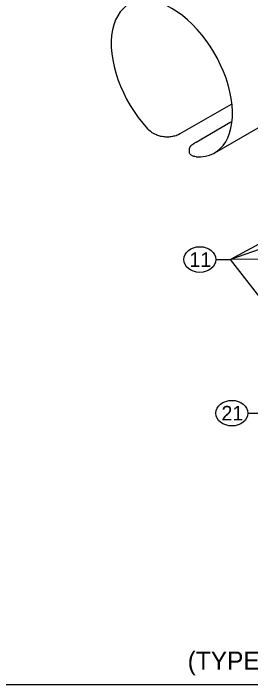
# Model space of a CAD drawing. Extents: x 99862 to 104211, y 98939 to 105076.
# Drawn here: x 100620 to 100880, y 103000 to 103733 of the extents above; entities that cross this region are included whole.
import ezdxf

# ---------------------------------------------------------------- set-up
doc = ezdxf.new("R2010")
doc.units = 0
for name, color, linetype in [('Level 1', 7, 'Continuous'), ('Level 15', 7, 'Continuous'), ('Level 20', 7, 'Continuous'), ('Level 26', 7, 'Continuous')]:
    doc.layers.add(name, color=color, linetype=linetype)

msp = doc.modelspace()

# ---------------------------------------------------------------- linework, layer by layer
at = {"layer": 'Level 1'}
msp.add_lwpolyline([(99862, 102999.5), (103151, 102999.5), (103151, 105075.5), (99862, 105075.5)], close=True, dxfattribs=at)
at = {"layer": 'Level 15'}
for p, q in [((100920.31, 103497.75), (100857.72, 103463.91)), ((100920.33, 103485.72), (100857.72, 103463.91)), ((100841.72, 103463.91), (100857.72, 103463.91)), ((100915.34, 103464.54), (100857.72, 103463.91)), ((100922.41, 103380.7), (100857.72, 103463.91)), ((100876.75, 103296.02), (100892.75, 103296.02))]:
    msp.add_line(p, q, dxfattribs=at)
at = {"layer": 'Level 20'}
for centre in [(100824.22, 103463.91), (100859.25, 103296.02)]:
    msp.add_ellipse(centre, major_axis=(-17.5, 0), ratio=0.8, dxfattribs=at)
at = {"layer": 'Level 26'}
for p, q in [((100840.48, 103580.51), (100946.54, 103641.75)), ((100858.31, 103633.4), (100802.44, 103601.15)), ((100820.12, 103592.23), (100858.19, 103614.21)), ((100812.8, 103581.78), (100812.8, 103583.09))]:
    msp.add_line(p, q, dxfattribs=at)
msp.add_ellipse((100793.6, 103661.7), major_axis=(46.88, -81.19), ratio=0.57735, start_param=5.909304, end_param=11.369456, dxfattribs=at)
for points, degree in [([(100802.44, 103601.15), (100800.05, 103599.77), (100797.22, 103598.76), (100791.02, 103597.65), (100787.66, 103597.56), (100781.08, 103598.47), (100777.8, 103599.48), (100771.92, 103602.48), (100769.28, 103604.49), (100767.09, 103606.85)], 3), ([(100812.8, 103583.08), (100812.8, 103585.99), (100815.43, 103589.52), (100820.12, 103592.23)], 2), ([(100820.12, 103576.23), (100817.93, 103576.39), (100816.13, 103576.96), (100813.57, 103578.82), (100812.86, 103580.11), (100812.8, 103581.64), (100812.8, 103581.69), (100812.8, 103581.73)], 3)]:
    msp.add_open_spline(points, degree=degree, dxfattribs=at)

# ---------------------------------------------------------------- texts
at = {"layer": 'Level 20'}
for s, height, p in [('11', 16, (100812.84, 103455.91)), ('21', 16, (100847.87, 103288.03)), ('(TYPE P WITH 5-SECTION HEAD)', 20, (100810.93, 103015.62))]:
    msp.add_text(s, height=height, dxfattribs=at).set_placement(p)

doc.saveas('drawing.dxf')
